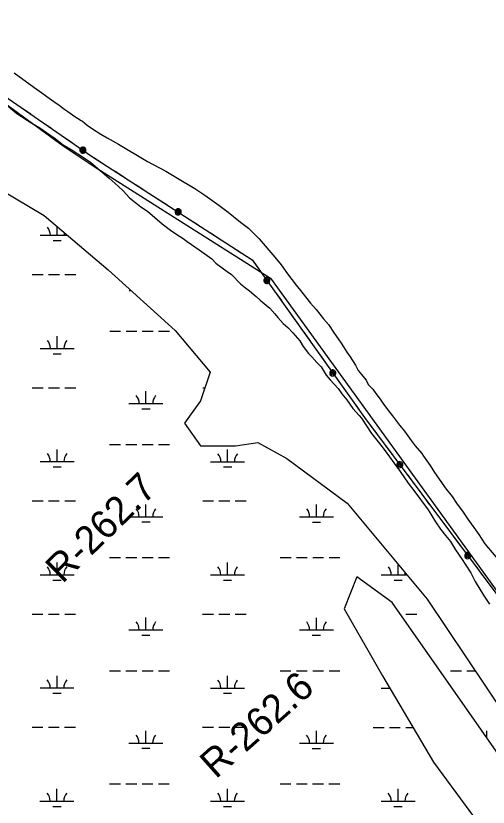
# Model space of a CAD drawing. Extents: x 3245246 to 3283090, y 806824 to 832173.
# Drawn here: x 3271110 to 3272501, y 819337 to 821663 of the extents above; entities that cross this region are included whole.
import ezdxf

# ---------------------------------------------------------------- set-up
doc = ezdxf.new("R2010")
doc.units = 0
for name, color, linetype in [('V-RIVR-RANG-IDEN', 7, 'Continuous'), ('V-ROAD-CNTR', 7, 'Continuous'), ('V-SITE-VEGE', 7, 'Continuous'), ('V-TOPO-SHOR', 7, 'Continuous'), ('V-UTIL-LINE', 7, 'Continuous'), ('V-WETL-SWMP', 7, 'Continuous')]:
    doc.layers.add(name, color=color, linetype=linetype)

msp = doc.modelspace()

# ---------------------------------------------------------------- linework, layer by layer
at = {"layer": 'V-ROAD-CNTR'}
for points in [[(3268555, 824466.2), (3268928.1, 824288.4), (3269383.1, 824061.9), (3269668.7, 823890.1), (3270076.6, 823640.1), (3270419.3, 823451), (3270842, 823197.9), (3271162.2, 823029.4), (3271548.3, 822792.5), (3271898.4, 822578.4), (3272236.9, 822400.3), (3272509.8, 822239.3), (3272743.9, 822091.3), (3273013.6, 821941.1), (3273341, 821721.2), (3273731.8, 821490.1), (3274189.2, 821175), (3274593.6, 820901.2), (3274916.7, 820684.3), (3275373.2, 820360), (3275676.6, 820161), (3275802.4, 820045.1), (3275896.2, 819928), (3275965.2, 819818.6), (3276015.1, 819699.5), (3276044.4, 819586.7), (3276100.5, 819413), (3276190.9, 819208.3), (3276292.5, 819051.8), (3276415.5, 818926.3), (3276568.2, 818833.9), (3276716.2, 818768.8), (3276924.8, 818729), (3277119.9, 818725), (3277260.8, 818758.2)], [(3265843.1, 823432.9), (3265859, 823417.1), (3265884.4, 823393.5), (3265921.6, 823385.9), (3265988.6, 823351.1), (3266047.2, 823332.3), (3266110.9, 823317.7), (3266174.6, 823302.5), (3266237.9, 823256.1), (3266319, 823213.7), (3266446.2, 823144), (3266598.2, 823070.2), (3266698.3, 823024.2), (3266809.8, 822977.5), (3266902.8, 822954.7), (3266981.5, 822929.4), (3267047, 822922.9), (3267126.7, 822927), (3267196.8, 822934.5), (3267240.8, 822931.2), (3267315.5, 822929), (3267389.5, 822902.9), (3267472.5, 822855.3), (3267548.2, 822799.1), (3267673.2, 822703.2), (3267729.5, 822659.2), (3267800.8, 822580), (3267841.6, 822514.8), (3267890.4, 822443.6), (3267961.5, 822390.3), (3268026.2, 822347.9), (3268097.5, 822313.7), (3268226.8, 822221.5), (3268328.9, 822136.2), (3268438, 822030.2), (3268539.6, 821913.7), (3268611.4, 821855), (3268669.7, 821833), (3268741.6, 821835.2), (3268781, 821862.3), (3268824.2, 821916.6), (3268873.1, 822006.3), (3268932.5, 822098.1), (3268972.1, 822145.5), (3269019.4, 822162), (3269056, 822158.3), (3269086.7, 822138.7), (3269215.7, 821995.6), (3269467.1, 821682.5), (3269665, 821425.3), (3269890.2, 821132.3), (3269935.6, 821060.8), (3269937.8, 820947), (3269911.9, 820878.4), (3269882.4, 820803.4), (3269850.4, 820754.7), (3269820.8, 820702.9), (3269847.5, 820661.4), (3269995.3, 820504.9), (3270135.1, 820342.3), (3270215.8, 820249.2), (3270280.9, 820161.5), (3270409.8, 819983.2), (3270585.2, 819734.7), (3270723.1, 819531.2), (3270847.8, 819342.2), (3270941.2, 819194.9), (3271024.2, 819065), (3271103.7, 818956), (3271217.9, 818809.2), (3271322.1, 818665), (3271450.9, 818481.1), (3271547.8, 818329.9), (3271656.2, 818159), (3271778.9, 817965.4), (3271939, 817707.5), (3272036.6, 817466.5), (3272126.7, 817285.3), (3272211.9, 817051.1), (3272318, 816867.5), (3272429.4, 816683.2), (3272508.6, 816556.2), (3272571.6, 816398.7), (3272670.4, 816197), (3272779.9, 816022.9), (3272872.1, 815803.2), (3272964.7, 815556.6)]]:
    msp.add_spline(points, degree=3, dxfattribs=at)
at = {"layer": 'V-SITE-VEGE'}
for p, q in [((3271106, 821496), (3271163.8, 821453.5)), ((3271163.8, 821453.5), (3271187.3, 821436.5)), ((3271187.3, 821436.5), (3271201.5, 821425.6)), ((3271201.5, 821425.6), (3271222.7, 821411)), ((3271222.7, 821411), (3271238.1, 821400.1)), ((3271087.6, 821397.5), (3271113.4, 821376.4)), ((3271238.1, 821400.1), (3271254.6, 821387.9)), ((3271254.6, 821387.9), (3271264, 821381.8)), ((3271264, 821381.8), (3271284.1, 821367.3)), ((3271113.4, 821376.4), (3271157.6, 821347.7)), ((3271284.1, 821367.3), (3271292.3, 821362.4)), ((3271292.3, 821362.4), (3271303, 821355.1)), ((3271157.6, 821347.7), (3271181, 821334)), ((3271181, 821334), (3271208.1, 821315.4)), ((3271303, 821355.1), (3271306.5, 821353.8)), ((3271306.5, 821353.8), (3271320.6, 821341.7)), ((3271320.6, 821341.7), (3271336, 821330.8)), ((3271208.1, 821315.4), (3271222.8, 821305.4)), ((3271336, 821330.8), (3271360.8, 821315)), ((3271360.8, 821315), (3271379.7, 821304)), ((3271222.8, 821305.4), (3271249.8, 821284.3)), ((3271379.7, 821304), (3271412.8, 821285.7)), ((3271249.8, 821284.3), (3271273.2, 821270.6)), ((3271273.2, 821270.6), (3271310.1, 821247)), ((3271412.8, 821285.7), (3271437.6, 821271)), ((3271437.6, 821271), (3271468.3, 821252.7)), ((3271310.1, 821247), (3271331, 821232)), ((3271468.3, 821252.7), (3271497.8, 821234.4)), ((3271331, 821232), (3271364.2, 821203.5)), ((3271497.8, 821234.4), (3271552.2, 821206.3)), ((3271364.2, 821203.5), (3271385.1, 821186.1)), ((3271552.2, 821206.3), (3271586.5, 821185.6)), ((3271385.1, 821186.1), (3271412.1, 821162.5)), ((3271586.5, 821185.6), (3271637.3, 821155.1)), ((3271412.1, 821162.5), (3271426.8, 821148.8)), ((3271426.8, 821148.8), (3271445.2, 821127.8)), ((3271637.3, 821155.1), (3271666.8, 821135.6)), ((3271445.2, 821127.8), (3271453.8, 821121.5)), ((3271666.8, 821135.6), (3271708.1, 821106.4)), ((3271453.8, 821121.5), (3271478.4, 821101.7)), ((3271478.4, 821101.7), (3271498.1, 821089.2)), ((3271708.1, 821106.4), (3271735.2, 821085.8)), ((3271498.1, 821089.2), (3271541.1, 821052)), ((3271735.2, 821085.8), (3271771.7, 821056.7)), ((3271771.7, 821056.7), (3271795.3, 821038.5)), ((3271541.1, 821052), (3271565.6, 821033.3)), ((3271565.6, 821033.3), (3271581.6, 821022.1)), ((3271795.3, 821038.5), (3271827, 821007.1)), ((3271581.6, 821022.1), (3271602.5, 821008.4)), ((3271602.5, 821008.4), (3271614.8, 820999.7)), ((3271614.8, 820999.7), (3271650.5, 820974.9)), ((3271827, 821007.1), (3271872.7, 820954)), ((3271650.5, 820974.9), (3271673.8, 820958.7)), ((3271673.8, 820958.7), (3271687.4, 820948.7)), ((3271687.4, 820948.7), (3271699.6, 820936.3)), ((3271872.7, 820954), (3271891.4, 820931.1)), ((3271699.6, 820936.3), (3271718.1, 820922.7)), ((3271718.1, 820922.7), (3271732.8, 820911.5)), ((3271891.4, 820931.1), (3271910.1, 820904.7)), ((3271732.8, 820911.5), (3271745.1, 820902.8)), ((3271745.1, 820902.8), (3271772.1, 820875.5)), ((3271910.1, 820904.7), (3271935.9, 820871)), ((3271772.1, 820875.5), (3271786.9, 820863.1)), ((3271935.9, 820871), (3271952.3, 820850.5)), ((3271786.9, 820863.1), (3271797.9, 820854.4)), ((3271797.9, 820854.4), (3271817.6, 820838.2)), ((3271952.3, 820850.5), (3271978, 820818)), ((3271817.6, 820838.2), (3271829.9, 820827)), ((3271829.9, 820827), (3271847.1, 820812.1)), ((3271847.1, 820812.1), (3271858.1, 820803.4)), ((3271858.1, 820803.4), (3271872.8, 820787.3)), ((3271978, 820818), (3271994.4, 820799.9)), ((3271994.4, 820799.9), (3272015.5, 820772.2)), ((3271872.8, 820787.3), (3271881.4, 820776.2)), ((3271881.4, 820776.2), (3271897.4, 820758.8)), ((3271897.4, 820758.8), (3271910.9, 820746.4)), ((3272015.5, 820772.2), (3272030.7, 820755.3)), ((3272030.7, 820755.3), (3272047.1, 820730)), ((3271910.9, 820746.4), (3271925.6, 820731.5)), ((3271925.6, 820731.5), (3271946.5, 820707.9)), ((3272047.1, 820730), (3272058.7, 820713.2)), ((3271946.5, 820707.9), (3271956.2, 820690.6)), ((3272058.7, 820713.2), (3272070.4, 820697.6)), ((3271956.2, 820690.6), (3271972.2, 820670.8)), ((3272070.4, 820697.6), (3272084.4, 820674.7)), ((3271972.2, 820670.8), (3271982, 820660.9)), ((3271982, 820660.9), (3271996.7, 820643.5)), ((3272084.4, 820674.7), (3272094.9, 820660.3)), ((3272094.9, 820660.3), (3272110.1, 820636.3)), ((3271996.7, 820643.5), (3272009, 820631.1)), ((3272110.1, 820636.3), (3272118.2, 820620.7)), ((3272009, 820631.1), (3272023.6, 820606.3)), ((3272118.2, 820620.7), (3272127.6, 820608.6)), ((3272023.6, 820606.3), (3272035.9, 820592.7)), ((3272035.9, 820592.7), (3272059.2, 820567.9)), ((3272127.6, 820608.6), (3272141.6, 820591.7)), ((3272141.6, 820591.7), (3272147.4, 820579.7)), ((3272059.2, 820567.9), (3272070.2, 820551.8)), ((3272147.4, 820579.7), (3272161.5, 820565.3)), ((3272070.2, 820551.8), (3272085, 820534.4)), ((3272161.5, 820565.3), (3272169.7, 820553.2)), ((3272169.7, 820553.2), (3272182.5, 820536.4)), ((3272085, 820534.4), (3272102.1, 820508.4)), ((3272182.5, 820536.4), (3272190.7, 820524.3)), ((3272190.7, 820524.3), (3272207.1, 820501.5)), ((3272102.1, 820508.4), (3272120.5, 820488.6)), ((3272207.1, 820501.5), (3272218.8, 820487)), ((3272120.5, 820488.6), (3272127.9, 820479.9)), ((3272127.9, 820479.9), (3272157.2, 820435.3)), ((3272218.8, 820487), (3272239.8, 820459.3)), ((3272239.8, 820459.3), (3272253.9, 820442.5)), ((3272157.2, 820435.3), (3272180.5, 820405.6)), ((3272253.9, 820442.5), (3272273.8, 820414.8)), ((3272180.5, 820405.6), (3272197.7, 820384.5)), ((3272273.8, 820414.8), (3272285.5, 820399.1)), ((3272197.7, 820384.5), (3272223.4, 820348.6)), ((3272285.5, 820399.1), (3272305.4, 820376.2)), ((3272305.4, 820376.2), (3272310.1, 820369)), ((3272310.1, 820369), (3272329.9, 820341.3)), ((3272223.4, 820348.6), (3272241.8, 820323.8)), ((3272329.9, 820341.3), (3272342.7, 820320.9)), ((3272241.8, 820323.8), (3272265, 820289.1)), ((3272342.7, 820320.9), (3272361.4, 820294.4)), ((3272265, 820289.1), (3272282.2, 820268)), ((3272361.4, 820294.4), (3272374.3, 820275.2)), ((3272282.2, 820268), (3272323.9, 820211.1)), ((3272374.3, 820275.2), (3272394.2, 820249.9)), ((3272394.2, 820249.9), (3272407, 820230.7)), ((3272407, 820230.7), (3272426.9, 820204.2)), ((3272323.9, 820211.1), (3272345.9, 820175.1)), ((3272426.9, 820204.2), (3272440.9, 820183.7)), ((3272345.9, 820175.1), (3272360.6, 820154.1)), ((3272440.9, 820183.7), (3272473.6, 820138)), ((3272360.6, 820154.1), (3272375.3, 820135.5)), ((3272375.3, 820135.5), (3272390, 820118.1)), ((3272473.6, 820138), (3272491.1, 820110.4)), ((3272390, 820118.1), (3272404.7, 820093.4)), ((3272491.1, 820110.4), (3272534.4, 820059.8)), ((3272404.7, 820093.4), (3272424.3, 820064.9)), ((3272424.3, 820064.9), (3272432.8, 820051.3)), ((3272432.8, 820051.3), (3272450, 820025.3)), ((3272450, 820025.3), (3272462.2, 820000.5)), ((3272462.2, 820000.5), (3272486.6, 819959.7)), ((3272486.6, 819959.7), (3272505, 819933.6))]:
    msp.add_line(p, q, dxfattribs=at)
at = {"layer": 'V-TOPO-SHOR'}
for points in [[(3270460.1, 821857.9), (3271250, 821280.6), (3271341.2, 821219.8)], [(3271341.2, 821219.8), (3271860.1, 820892), (3272958.1, 819376.1), (3273261, 818845.5), (3273488.1, 818428.7), (3274964.9, 816495.8)]]:
    msp.add_lwpolyline(points, dxfattribs=at)
at = {"layer": 'V-UTIL-LINE'}
for points in [[(3266788.2, 824386.1), (3268612.1, 823126.7), (3269526, 822506.7), (3269963.3, 822199.3), (3270404.7, 821892.7), (3271333.3, 821250.9), (3271806.3, 820946), (3272136.7, 820481.8), (3272808.5, 819584.8), (3273151.4, 819138.5), (3273399.7, 818596.6), (3274946.2, 816474.3)], [(3271126.3, 821394), (3271154.2, 821374.6)], [(3271187.2, 821351.9), (3271215.1, 821332.6)], [(3271248, 821309.8), (3271276, 821290.5)], [(3271308.1, 821268.3), (3271308.1, 821271.2), (3271306.2, 821269.9), (3271306.3, 821267.1), (3271308.8, 821265.7), (3271310.9, 821268.4), (3271310.2, 821273.1), (3271306, 821273.8), (3271302.2, 821270.7), (3271302.8, 821266.1), (3271305.9, 821262.9), (3271310.7, 821263.3), (3271314.1, 821267.6), (3271313.2, 821275.7), (3271310, 821277.1), (3271306.5, 821277.2), (3271303.2, 821275.9), (3271300.7, 821273.4), (3271299.3, 821270.2), (3271299.2, 821266.7), (3271300.5, 821263.4), (3271303, 821260.9), (3271306.2, 821259.5), (3271309.7, 821259.5), (3271313, 821260.8), (3271315.5, 821263.2), (3271316.9, 821266.4), (3271316.9, 821269.9), (3271315.7, 821273.2), (3271313.2, 821275.7)], [(3271340.3, 821246.4), (3271368.9, 821227.9)], [(3271402.5, 821206.3), (3271431.1, 821187.9)], [(3271464.7, 821166.2), (3271493.3, 821147.8)], [(3271526.9, 821126.1), (3271555.5, 821107.7)], [(3271588.3, 821086.5), (3271588.2, 821089.4), (3271586.3, 821088), (3271586.5, 821085.3), (3271589.1, 821084), (3271591.1, 821086.7), (3271590.2, 821091.3), (3271586, 821091.9), (3271582.3, 821088.7), (3271583.1, 821084.2), (3271586.2, 821081), (3271591, 821081.6), (3271594.3, 821086), (3271593.1, 821094.1), (3271589.9, 821095.4), (3271586.4, 821095.3), (3271583.1, 821093.9), (3271580.7, 821091.4), (3271579.4, 821088.1), (3271579.5, 821084.6), (3271580.9, 821081.4), (3271583.4, 821079), (3271586.7, 821077.7), (3271590.2, 821077.7), (3271593.4, 821079.1), (3271595.8, 821081.7), (3271597.1, 821084.9), (3271597.1, 821088.4), (3271595.7, 821091.7), (3271593.1, 821094.1)], [(3271621, 821065.4), (3271649.6, 821047)], [(3271683.2, 821025.3), (3271711.8, 821006.9)], [(3271745.4, 820985.2), (3271774, 820966.8)], [(3271807.2, 820944.7), (3271826.9, 820917)], [(3271849.6, 820885.2), (3271850.5, 820887.9), (3271848.3, 820887.3), (3271847.4, 820884.7), (3271849.4, 820882.5), (3271852.2, 820884.4), (3271853.1, 820889), (3271849.4, 820891.1), (3271844.9, 820889.4), (3271843.9, 820885), (3271845.6, 820880.8), (3271850.3, 820879.6), (3271854.9, 820882.5), (3271856.9, 820890.4), (3271854.3, 820892.8), (3271851.1, 820894.1), (3271847.5, 820894), (3271844.3, 820892.6), (3271841.9, 820890), (3271840.7, 820886.7), (3271840.8, 820883.2), (3271842.2, 820880), (3271844.8, 820877.6), (3271848.1, 820876.3), (3271851.6, 820876.4), (3271854.8, 820877.9), (3271857.2, 820880.4), (3271858.4, 820883.7), (3271858.3, 820887.2), (3271856.9, 820890.4)], [(3271872.2, 820853.5), (3271891.9, 820825.8)], [(3271915.1, 820793.2), (3271934.8, 820765.5)], [(3271958, 820732.9), (3271977.7, 820705.2)], [(3272000.9, 820672.6), (3272020.6, 820644.9)], [(3272043.2, 820613.1), (3272044.2, 820615.8), (3272042, 820615.2), (3272041.1, 820612.6), (3272043.1, 820610.4), (3272045.9, 820612.3), (3272046.8, 820616.9), (3272043.1, 820619), (3272038.5, 820617.3), (3272037.6, 820612.9), (3272039.3, 820608.7), (3272044, 820607.5), (3272048.6, 820610.4), (3272050.6, 820618.3), (3272048, 820620.7), (3272044.7, 820622), (3272041.2, 820621.9), (3272038, 820620.4), (3272035.6, 820617.9), (3272034.4, 820614.6), (3272034.5, 820611.1), (3272035.9, 820607.9), (3272038.5, 820605.5), (3272041.8, 820604.2), (3272045.3, 820604.3), (3272048.5, 820605.8), (3272050.9, 820608.3), (3272052.1, 820611.6), (3272052, 820615.1), (3272050.6, 820618.3)], [(3272065.9, 820581.3), (3272085.6, 820553.6)], [(3272108.8, 820521.1), (3272128.5, 820493.4)], [(3272152.2, 820461.1), (3272172.6, 820433.9)], [(3272196.6, 820401.9), (3272216.9, 820374.7)], [(3272240.3, 820343.5), (3272241.2, 820346.2), (3272239, 820345.5), (3272238.2, 820342.9), (3272240.2, 820340.8), (3272243, 820342.7), (3272243.8, 820347.3), (3272240, 820349.3), (3272235.5, 820347.6), (3272234.6, 820343.1), (3272236.5, 820339), (3272241.2, 820337.9), (3272245.8, 820340.9), (3272247.5, 820348.9), (3272244.9, 820351.2), (3272241.6, 820352.4), (3272238.1, 820352.2), (3272234.9, 820350.7), (3272232.6, 820348.1), (3272231.4, 820344.8), (3272231.6, 820341.2), (3272233.1, 820338.1), (3272235.7, 820335.7), (3272239, 820334.6), (3272242.5, 820334.8), (3272245.7, 820336.3), (3272248.1, 820338.9), (3272249.2, 820342.2), (3272249, 820345.7), (3272247.5, 820348.9)], [(3272263.7, 820312.3), (3272284.1, 820285.1)], [(3272308, 820253), (3272328.4, 820225.8)], [(3272352.4, 820193.8), (3272372.8, 820166.6)], [(3272396.8, 820134.6), (3272417.1, 820107.4)], [(3272440.5, 820076.1), (3272441.4, 820078.9), (3272439.2, 820078.2), (3272438.4, 820075.6), (3272440.4, 820073.4), (3272443.2, 820075.3), (3272444, 820080), (3272440.3, 820082), (3272435.7, 820080.2), (3272434.8, 820075.7), (3272436.7, 820071.7), (3272441.4, 820070.5), (3272446, 820073.6), (3272447.7, 820081.5), (3272445.1, 820083.9), (3272441.8, 820085), (3272438.3, 820084.9), (3272435.1, 820083.3), (3272432.8, 820080.7), (3272431.6, 820077.4), (3272431.8, 820073.9), (3272433.3, 820070.7), (3272435.9, 820068.4), (3272439.2, 820067.2), (3272442.8, 820067.4), (3272445.9, 820068.9), (3272448.3, 820071.5), (3272449.4, 820074.9), (3272449.2, 820078.4), (3272447.7, 820081.5)], [(3272463.9, 820044.9), (3272484.3, 820017.7)]]:
    msp.add_lwpolyline(points, dxfattribs=at)
at = {"layer": 'V-WETL-SWMP'}
for p, q in [((3271232.3, 821017.9), (3271232.3, 821043.5)), ((3271182.3, 821017.9), (3271262.4, 821017.9)), ((3271220.3, 821002.5), (3271244.3, 821002.4)), ((3271158.8, 820902.5), (3271190.8, 820902.5)), ((3271206.8, 820902.5), (3271238.8, 820902.4)), ((3271254.8, 820902.4), (3271286.8, 820902.4)), ((3271443.6, 820855.9), (3271448.4, 820855.9)), ((3271386.8, 820735.9), (3271418.8, 820735.9)), ((3271434.8, 820735.9), (3271466.8, 820735.8)), ((3271482.8, 820735.8), (3271514.8, 820735.8)), ((3271530.8, 820735.8), (3271562.8, 820735.8)), ((3271232.1, 820685.2), (3271232.2, 820721.2)), ((3271182.1, 820685.2), (3271282.1, 820685.2)), ((3271220.1, 820669.8), (3271244.1, 820669.8)), ((3271158.7, 820569.8), (3271190.7, 820569.8)), ((3271206.7, 820569.8), (3271238.7, 820569.8)), ((3271254.7, 820569.8), (3271286.7, 820569.7)), ((3271660.6, 820569.6), (3271667, 820569.6)), ((3271493.5, 820523.2), (3271493.5, 820559.2)), ((3271443.5, 820523.2), (3271543.5, 820523.2)), ((3271481.5, 820507.8), (3271505.5, 820507.8)), ((3271232, 820352.5), (3271232, 820388.5)), ((3271386.6, 820403.2), (3271418.6, 820403.2)), ((3271434.6, 820403.2), (3271466.6, 820403.2)), ((3271482.6, 820403.2), (3271514.6, 820403.1)), ((3271530.6, 820403.1), (3271562.6, 820403.1)), ((3271733.9, 820352.3), (3271733.9, 820388.3)), ((3271182, 820352.5), (3271282, 820352.5)), ((3271220, 820337.1), (3271244, 820337.1)), ((3271683.9, 820352.3), (3271783.9, 820352.3)), ((3271721.9, 820336.9), (3271745.9, 820336.9)), ((3271158.5, 820237.1), (3271190.5, 820237.1)), ((3271206.5, 820237.1), (3271238.5, 820237.1)), ((3271254.5, 820237.1), (3271286.5, 820237.1)), ((3271493.4, 820190.6), (3271493.4, 820226.6)), ((3271660.4, 820236.9), (3271692.4, 820236.9)), ((3271708.4, 820236.9), (3271740.4, 820236.9)), ((3271756.4, 820236.9), (3271788.4, 820236.9)), ((3271995.3, 820190.3), (3271995.3, 820226.3)), ((3271443.4, 820190.6), (3271543.4, 820190.5)), ((3271481.4, 820175.1), (3271505.4, 820175.1)), ((3271945.3, 820190.4), (3272045.3, 820190.3)), ((3271983.3, 820174.9), (3272007.3, 820174.9)), ((3271231.8, 820019.9), (3271231.9, 820055.9)), ((3271386.5, 820070.5), (3271418.5, 820070.5)), ((3271434.5, 820070.5), (3271466.5, 820070.5)), ((3271482.5, 820070.5), (3271514.5, 820070.5)), ((3271530.5, 820070.5), (3271562.5, 820070.5)), ((3271733.8, 820019.6), (3271733.8, 820055.6)), ((3271888.4, 820070.3), (3271920.4, 820070.3)), ((3271936.4, 820070.3), (3271968.4, 820070.3)), ((3271984.4, 820070.3), (3272016.4, 820070.3)), ((3272032.4, 820070.2), (3272064.4, 820070.2)), ((3272235.7, 820019.4), (3272235.7, 820050.5)), ((3271181.8, 820019.9), (3271281.8, 820019.8)), ((3271683.8, 820019.7), (3271783.8, 820019.6)), ((3272185.7, 820019.4), (3272261.6, 820019.4)), ((3271219.8, 820004.4), (3271243.8, 820004.4)), ((3271721.7, 820004.2), (3271745.7, 820004.2)), ((3272223.7, 820004), (3272247.7, 820004)), ((3271158.4, 819904.5), (3271190.4, 819904.4)), ((3271206.4, 819904.4), (3271238.4, 819904.4)), ((3271254.4, 819904.4), (3271286.4, 819904.4)), ((3271493.2, 819857.9), (3271493.2, 819893.9)), ((3271660.3, 819904.2), (3271692.3, 819904.2)), ((3271708.3, 819904.2), (3271740.3, 819904.2)), ((3271756.3, 819904.2), (3271788.3, 819904.2)), ((3271995.1, 819857.7), (3271995.1, 819893.7)), ((3272241.9, 819904), (3272242.2, 819904)), ((3272258.2, 819904), (3272290.2, 819904)), ((3271443.2, 819857.9), (3271543.2, 819857.9)), ((3271945.1, 819857.7), (3272045.1, 819857.6)), ((3271481.2, 819842.5), (3271505.2, 819842.4)), ((3271983.1, 819842.2), (3272007.1, 819842.2)), ((3271386.3, 819737.9), (3271418.3, 819737.8)), ((3271434.3, 819737.8), (3271466.3, 819737.8)), ((3271482.3, 819737.8), (3271514.3, 819737.8)), ((3271530.3, 819737.8), (3271562.3, 819737.8)), ((3271888.2, 819737.6), (3271920.2, 819737.6)), ((3271936.2, 819737.6), (3271968.2, 819737.6)), ((3271984.2, 819737.6), (3272016.2, 819737.6)), ((3272032.2, 819737.6), (3272064.2, 819737.6)), ((3272390.1, 819737.4), (3272422.1, 819737.4)), ((3272438.1, 819737.4), (3272462.6, 819737.4)), ((3271231.7, 819687.2), (3271231.7, 819723.2)), ((3271733.6, 819687), (3271733.6, 819723)), ((3271181.7, 819687.2), (3271281.7, 819687.2)), ((3271683.6, 819687), (3271783.6, 819686.9)), ((3272185.5, 819686.8), (3272210.6, 819686.8)), ((3271219.7, 819671.8), (3271243.7, 819671.7)), ((3271721.6, 819671.5), (3271745.6, 819671.5)), ((3271158.2, 819571.8), (3271190.2, 819571.8)), ((3271206.2, 819571.8), (3271238.2, 819571.7)), ((3271254.2, 819571.7), (3271286.2, 819571.7)), ((3271660.2, 819571.6), (3271692.2, 819571.5)), ((3271708.2, 819571.5), (3271740.2, 819571.5)), ((3271756.2, 819571.5), (3271788.2, 819571.5)), ((3272162.1, 819571.3), (3272194.1, 819571.3)), ((3272210.1, 819571.3), (3272242.1, 819571.3)), ((3272258.1, 819571.3), (3272279, 819571.3)), ((3271493.1, 819525.2), (3271493.1, 819561.2)), ((3271995, 819525), (3271995, 819561)), ((3272496.9, 819539.5), (3272496.9, 819560.8)), ((3271443.1, 819525.2), (3271543.1, 819525.2)), ((3271945, 819525), (3272045, 819525)), ((3271481.1, 819509.8), (3271505.1, 819509.8)), ((3271983, 819509.6), (3272007, 819509.5)), ((3271386.2, 819405.2), (3271418.2, 819405.2)), ((3271434.2, 819405.2), (3271466.2, 819405.1)), ((3271482.2, 819405.1), (3271514.2, 819405.1)), ((3271530.2, 819405.1), (3271562.2, 819405.1)), ((3271888.1, 819405), (3271920.1, 819404.9)), ((3271936.1, 819404.9), (3271968.1, 819404.9)), ((3271984.1, 819404.9), (3272016.1, 819404.9)), ((3272032.1, 819404.9), (3272064.1, 819404.9)), ((3271231.6, 819354.5), (3271231.6, 819390.5)), ((3271733.5, 819354.3), (3271733.5, 819390.3)), ((3272235.4, 819354.1), (3272235.4, 819390.1)), ((3271181.6, 819354.5), (3271281.6, 819354.5)), ((3271219.6, 819339.1), (3271243.6, 819339.1)), ((3271683.5, 819354.3), (3271783.5, 819354.3)), ((3271721.5, 819338.9), (3271745.5, 819338.8)), ((3272185.4, 819354.1), (3272285.4, 819354)), ((3272223.4, 819338.6), (3272247.4, 819338.6))]:
    msp.add_line(p, q, dxfattribs=at)
for points in [[(3270940.4, 821226.5), (3271194, 821076.1), (3271381.8, 820916.3), (3271579, 820737.7), (3271682.3, 820615.5), (3271654.1, 820530.9), (3271607.2, 820465.1), (3271654.1, 820399.3), (3271757.4, 820399.3), (3271823.2, 820408.7), (3271907.7, 820361.7), (3272086.1, 820230.2), (3272320.9, 819948.2), (3272668.4, 819431.2), (3273006.4, 819074.1)], [(3272659, 819309), (3272480.5, 819562.8), (3272217.6, 819938.8), (3272114.3, 820014), (3272076.7, 819920), (3272189.4, 819722.6), (3272339.7, 819468.8), (3272471.1, 819290.2)]]:
    msp.add_lwpolyline(points, dxfattribs=at)
for centre, start, end in [((3271177, 821018.4), 359.2032, 40.7468), ((3271287.5, 821018.3), 167.7982, 180.7468), ((3271176.9, 820685.7), 359.2032, 40.7468), ((3271287.4, 820685.7), 139.2032, 180.7468), ((3271438.3, 820523.7), 359.2032, 40.7468), ((3271548.7, 820523.7), 139.2032, 180.7468), ((3271176.8, 820353), 359.2032, 40.7468), ((3271287.2, 820353), 139.2032, 180.7468), ((3271678.7, 820352.8), 359.2032, 40.7468), ((3271789.1, 820352.8), 139.2032, 180.7468), ((3271438.1, 820191.1), 359.2032, 40.7468), ((3271548.6, 820191), 139.2032, 180.7468), ((3271940, 820190.8), 359.2032, 40.7468), ((3272050.5, 820190.8), 139.2032, 180.7468), ((3271176.6, 820020.4), 359.2032, 40.7468), ((3271287.1, 820020.3), 139.2032, 180.7468), ((3271678.5, 820020.1), 359.2032, 40.7468), ((3271789, 820020.1), 139.2032, 180.7468), ((3272180.4, 820019.9), 359.2032, 40.7468), ((3272290.9, 820019.9), 170.1579, 180.7468), ((3271438, 819858.4), 359.2032, 40.7468), ((3271548.5, 819858.3), 139.2032, 180.7468), ((3271939.9, 819858.2), 359.2032, 40.7468), ((3272050.4, 819858.1), 139.2032, 180.7468), ((3271176.5, 819687.7), 359.2032, 40.7468), ((3271286.9, 819687.6), 139.2032, 180.7468), ((3271678.4, 819687.5), 359.2032, 40.7468), ((3271788.9, 819687.4), 139.2032, 180.7468), ((3271437.8, 819525.7), 359.2032, 40.7468), ((3271548.3, 819525.7), 139.2032, 180.7468), ((3271939.7, 819525.5), 359.2032, 40.7468), ((3272050.2, 819525.4), 139.2032, 180.7468), ((3271176.3, 819355), 359.2032, 40.7468), ((3271286.8, 819355), 139.2032, 180.7468), ((3271678.2, 819354.8), 359.2032, 40.7468), ((3271788.7, 819354.7), 139.2032, 180.7468), ((3272180.1, 819354.6), 359.2032, 40.7468), ((3272290.6, 819354.5), 139.2032, 180.7468)]:
    msp.add_arc(centre, 35.2, start, end, dxfattribs=at)

# ---------------------------------------------------------------- texts
at = {"layer": 'V-RIVR-RANG-IDEN'}
for s, rotation, p in [('R-262.7', 44.2885, (3271247.8, 819991.6)), ('R-262.6', 41.6776, (3271698.9, 819417.7))]:
    msp.add_text(s, height=83, rotation=rotation, dxfattribs=at).set_placement(p)

doc.saveas('drawing.dxf')
